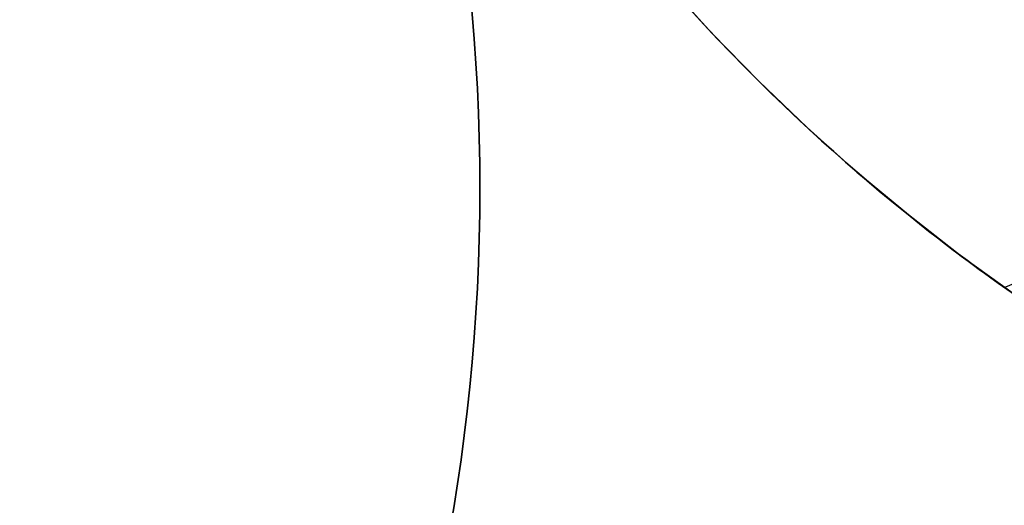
# Model space of a CAD drawing. Extents: x -3378 to 3007, y -425 to 173.
# Tile 289 of 396: x 1524.89 to 1532.5, y -281.52 to -277.77. Entities that reach past the tile are written whole.
import ezdxf

# ---------------------------------------------------------------- set-up
doc = ezdxf.new("R2010")
doc.units = 0
doc.layers.add('PREDEFINITO', color=7, linetype='CONTINUOUS')

msp = doc.modelspace()

# ---------------------------------------------------------------- linework, layer by layer
at = {"layer": 'PREDEFINITO'}
for p, q in [((1532.4993, -279.8402, 2148), (1545.6036, -274.4122, 2148)), ((1532.4993, -279.8402, 2996.1661), (1545.6036, -274.4122, 2996.1661)), ((1529.8901, -277.4918, 2115), (1530.2384, -277.8749, 2115)), ((1530.2384, -277.8749, 2590), (1529.8901, -277.4918, 2590)), ((1529.8901, -277.4918, 2352.5), (1530.2384, -277.8749, 2352.5)), ((1530.0458, -277.6663, 3064.1229), (1530.2146, -277.8495, 3064.0369)), ((1530.0708, -277.6938, 2565.9093), (1530.1769, -277.8091, 2566.0335)), ((1530.1769, -277.8091, 2578.1327), (1530.0708, -277.6938, 2578.2569)), ((1530.0708, -277.6938, 2141.8262), (1530.1769, -277.8091, 2141.9504)), ((1530.1769, -277.8091, 2154.0496), (1530.0708, -277.6938, 2154.1738)), ((1530.0708, -277.6938, 2989.9924), (1530.1769, -277.8091, 2990.1166)), ((1530.1769, -277.8091, 3002.2157), (1530.0708, -277.6938, 3002.3399)), ((1530.1769, -277.8091, 2566.0335), (1530.2823, -277.9212, 2566.1611)), ((1530.2823, -277.9212, 2578.0051), (1530.1769, -277.8091, 2578.1327)), ((1530.1769, -277.8091, 2141.9504), (1530.2823, -277.9212, 2142.078)), ((1530.2823, -277.9212, 2153.922), (1530.1769, -277.8091, 2154.0496)), ((1530.1769, -277.8091, 2990.1166), (1530.2823, -277.9212, 2990.2441)), ((1530.2823, -277.9212, 3002.0881), (1530.1769, -277.8091, 3002.2157)), ((1530.2146, -277.8495, 3064.0369), (1530.3857, -278.0291, 3063.9475)), ((1530.2384, -277.8749, 2115), (1530.5998, -278.2457, 2115)), ((1530.5998, -278.2457, 2590), (1530.2384, -277.8749, 2590)), ((1530.2384, -277.8749, 2352.5), (1530.5998, -278.2457, 2352.5)), ((1530.2823, -277.9212, 2566.1611), (1530.3868, -278.0302, 2566.292)), ((1530.3868, -278.0302, 2577.8741), (1530.2823, -277.9212, 2578.0051)), ((1530.2823, -277.9212, 2142.078), (1530.3868, -278.0302, 2142.2089)), ((1530.3868, -278.0302, 2153.7911), (1530.2823, -277.9212, 2153.922)), ((1530.2823, -277.9212, 2990.2441), (1530.3868, -278.0302, 2990.3751)), ((1530.3868, -278.0302, 3001.9572), (1530.2823, -277.9212, 3002.0881)), ((1530.3857, -278.0291, 3063.9475), (1530.5588, -278.2049, 3063.8547)), ((1530.3868, -278.0302, 2566.292), (1530.4904, -278.1361, 2566.4262)), ((1530.4904, -278.1361, 2577.7399), (1530.3868, -278.0302, 2577.8741)), ((1530.3868, -278.0302, 2142.2089), (1530.4904, -278.1361, 2142.3431)), ((1530.4904, -278.1361, 2153.6569), (1530.3868, -278.0302, 2153.7911)), ((1530.3868, -278.0302, 2990.3751), (1530.4904, -278.1361, 2990.5093)), ((1530.4904, -278.1361, 3001.823), (1530.3868, -278.0302, 3001.9572)), ((1530.4904, -278.1361, 2566.4262), (1530.5931, -278.2391, 2566.5639)), ((1530.5931, -278.2391, 2577.6022), (1530.4904, -278.1361, 2577.7399)), ((1530.4904, -278.1361, 2142.3431), (1530.5931, -278.2391, 2142.4808)), ((1530.5931, -278.2391, 2153.5192), (1530.4904, -278.1361, 2153.6569)), ((1530.4904, -278.1361, 2990.5093), (1530.5931, -278.2391, 2990.647)), ((1530.5931, -278.2391, 3001.6853), (1530.4904, -278.1361, 3001.823)), ((1530.5588, -278.2049, 3063.8547), (1530.7374, -278.3804, 3063.7567)), ((1530.5931, -278.2391, 2566.5639), (1530.6947, -278.3389, 2566.7048)), ((1530.6947, -278.3389, 2577.4613), (1530.5931, -278.2391, 2577.6022)), ((1530.5931, -278.2391, 2142.4808), (1530.6947, -278.3389, 2142.6217)), ((1530.6947, -278.3389, 2153.3783), (1530.5931, -278.2391, 2153.5192)), ((1530.5931, -278.2391, 2990.647), (1530.6947, -278.3389, 2990.7879)), ((1530.6947, -278.3389, 3001.5444), (1530.5931, -278.2391, 3001.6853)), ((1530.5998, -278.2457, 2115), (1530.9738, -278.6039, 2115)), ((1530.9738, -278.6039, 2590), (1530.5998, -278.2457, 2590)), ((1530.5998, -278.2457, 2352.5), (1530.9738, -278.6039, 2352.5)), ((1530.6947, -278.3389, 2566.7048), (1530.7949, -278.4356, 2566.8489)), ((1530.7949, -278.4356, 2577.3173), (1530.6947, -278.3389, 2577.4613)), ((1530.6947, -278.3389, 2142.6217), (1530.7949, -278.4356, 2142.7658)), ((1530.7949, -278.4356, 2153.2342), (1530.6947, -278.3389, 2153.3783)), ((1530.6947, -278.3389, 2990.7879), (1530.7949, -278.4356, 2990.9319)), ((1530.7949, -278.4356, 3001.4004), (1530.6947, -278.3389, 3001.5444)), ((1530.7374, -278.3804, 3063.7567), (1530.9181, -278.5521, 3063.6554)), ((1530.7949, -278.4356, 2566.8489), (1530.8937, -278.5291, 2566.996)), ((1530.8937, -278.5291, 2577.1701), (1530.7949, -278.4356, 2577.3173)), ((1530.7949, -278.4356, 2142.7658), (1530.8937, -278.5291, 2142.9129)), ((1530.8937, -278.5291, 2153.0871), (1530.7949, -278.4356, 2153.2342)), ((1530.7949, -278.4356, 2990.9319), (1530.8937, -278.5291, 2991.0791)), ((1530.8937, -278.5291, 3001.2532), (1530.7949, -278.4356, 3001.4004)), ((1530.8937, -278.5291, 2566.996), (1530.9909, -278.6195, 2567.1462)), ((1530.9909, -278.6195, 2577.0199), (1530.8937, -278.5291, 2577.1701)), ((1530.8937, -278.5291, 2142.9129), (1530.9909, -278.6195, 2143.0631)), ((1530.9909, -278.6195, 2152.9369), (1530.8937, -278.5291, 2153.0871)), ((1530.8937, -278.5291, 2991.0791), (1530.9909, -278.6195, 2991.2293)), ((1530.9909, -278.6195, 3001.103), (1530.8937, -278.5291, 3001.2532)), ((1530.9181, -278.5521, 3063.6554), (1531.1005, -278.7198, 3063.5508)), ((1530.9738, -278.6039, 2115), (1531.3599, -278.9489, 2115)), ((1531.3599, -278.9489, 2590), (1530.9738, -278.6039, 2590)), ((1530.9738, -278.6039, 2352.5), (1531.3599, -278.9489, 2352.5)), ((1530.9909, -278.6195, 2567.1462), (1531.0863, -278.7068, 2567.2993)), ((1531.0863, -278.7068, 2576.8668), (1530.9909, -278.6195, 2577.0199)), ((1530.9909, -278.6195, 2143.0631), (1531.0863, -278.7068, 2143.2163)), ((1531.0863, -278.7068, 2152.7837), (1530.9909, -278.6195, 2152.9369)), ((1530.9909, -278.6195, 2991.2293), (1531.0863, -278.7068, 2991.3824)), ((1531.0863, -278.7068, 3000.9499), (1530.9909, -278.6195, 3001.103)), ((1531.0863, -278.7068, 2567.2993), (1531.1799, -278.7909, 2567.4554)), ((1531.1799, -278.7909, 2576.7107), (1531.0863, -278.7068, 2576.8668)), ((1531.0863, -278.7068, 2143.2163), (1531.1799, -278.7909, 2143.3723)), ((1531.1799, -278.7909, 2152.6277), (1531.0863, -278.7068, 2152.7837)), ((1531.0863, -278.7068, 2991.3824), (1531.1799, -278.7909, 2991.5385)), ((1531.1799, -278.7909, 3000.7938), (1531.0863, -278.7068, 3000.9499)), ((1531.1005, -278.7198, 3063.5508), (1531.2847, -278.8836, 3063.4431)), ((1531.1799, -278.7909, 2567.4554), (1531.2714, -278.8719, 2567.6143)), ((1531.2714, -278.8719, 2576.5518), (1531.1799, -278.7909, 2576.7107)), ((1531.1799, -278.7909, 2143.3723), (1531.2714, -278.8719, 2143.5312)), ((1531.2714, -278.8719, 2152.4688), (1531.1799, -278.7909, 2152.6277)), ((1531.1799, -278.7909, 2991.5385), (1531.2714, -278.8719, 2991.6974)), ((1531.2714, -278.8719, 3000.6349), (1531.1799, -278.7909, 3000.7938)), ((1531.2714, -278.8719, 2567.6143), (1531.3608, -278.9496, 2567.776)), ((1531.3608, -278.9496, 2576.3902), (1531.2714, -278.8719, 2576.5518)), ((1531.2714, -278.8719, 2143.5312), (1531.3608, -278.9496, 2143.6929)), ((1531.3608, -278.9496, 2152.3071), (1531.2714, -278.8719, 2152.4688)), ((1531.2714, -278.8719, 2991.6974), (1531.3608, -278.9496, 2991.859)), ((1531.3608, -278.9496, 3000.4732), (1531.2714, -278.8719, 3000.6349)), ((1531.2847, -278.8836, 3063.4431), (1531.4742, -279.0466, 3063.3301)), ((1531.3599, -278.9489, 2115), (1531.7577, -279.2805, 2115)), ((1531.7577, -279.2805, 2590), (1531.3599, -278.9489, 2590)), ((1531.3599, -278.9489, 2352.5), (1531.7577, -279.2805, 2352.5)), ((1531.3608, -278.9496, 2567.776), (1531.4479, -279.0242, 2567.9404)), ((1531.4479, -279.0242, 2576.2258), (1531.3608, -278.9496, 2576.3902)), ((1531.3608, -278.9496, 2143.6929), (1531.4479, -279.0242, 2143.8573)), ((1531.4479, -279.0242, 2152.1427), (1531.3608, -278.9496, 2152.3071)), ((1531.3608, -278.9496, 2991.859), (1531.4479, -279.0242, 2992.0234)), ((1531.4479, -279.0242, 3000.3089), (1531.3608, -278.9496, 3000.4732)), ((1531.4479, -279.0242, 2567.9404), (1531.5326, -279.0957, 2568.1074)), ((1531.5326, -279.0957, 2576.0587), (1531.4479, -279.0242, 2576.2258)), ((1531.4479, -279.0242, 2143.8573), (1531.5326, -279.0957, 2144.0243)), ((1531.5326, -279.0957, 2151.9757), (1531.4479, -279.0242, 2152.1427)), ((1531.4479, -279.0242, 2992.0234), (1531.5326, -279.0957, 2992.1905)), ((1531.5326, -279.0957, 3000.1418), (1531.4479, -279.0242, 3000.3089)), ((1531.4742, -279.0466, 3063.3301), (1531.6654, -279.2056, 3063.2141)), ((1531.5326, -279.0957, 2568.1074), (1531.6147, -279.1639, 2568.277)), ((1531.6147, -279.1639, 2575.8891), (1531.5326, -279.0957, 2576.0587)), ((1531.5326, -279.0957, 2144.0243), (1531.6147, -279.1639, 2144.194)), ((1531.6147, -279.1639, 2151.806), (1531.5326, -279.0957, 2151.9757)), ((1531.5326, -279.0957, 2992.1905), (1531.6147, -279.1639, 2992.3601)), ((1531.6147, -279.1639, 2999.9722), (1531.5326, -279.0957, 3000.1418)), ((1531.6147, -279.1639, 2568.277), (1531.694, -279.2289, 2568.4492)), ((1531.694, -279.2289, 2575.7169), (1531.6147, -279.1639, 2575.8891)), ((1531.6147, -279.1639, 2144.194), (1531.694, -279.2289, 2144.3661)), ((1531.694, -279.2289, 2151.6339), (1531.6147, -279.1639, 2151.806)), ((1531.6147, -279.1639, 2992.3601), (1531.694, -279.2289, 2992.5323)), ((1531.694, -279.2289, 2999.8), (1531.6147, -279.1639, 2999.9722)), ((1531.6654, -279.2056, 3063.2141), (1531.858, -279.3605, 3063.0951)), ((1531.694, -279.2289, 2568.4492), (1531.7705, -279.2907, 2568.6238)), ((1531.7705, -279.2907, 2575.5423), (1531.694, -279.2289, 2575.7169)), ((1531.694, -279.2289, 2144.3661), (1531.7705, -279.2907, 2144.5408)), ((1531.7705, -279.2907, 2151.4592), (1531.694, -279.2289, 2151.6339)), ((1531.694, -279.2289, 2992.5323), (1531.7705, -279.2907, 2992.7069)), ((1531.7705, -279.2907, 2999.6254), (1531.694, -279.2289, 2999.8)), ((1531.7577, -279.2805, 2115), (1532.1667, -279.598, 2115)), ((1532.1667, -279.598, 2590), (1531.7577, -279.2805, 2590)), ((1531.7577, -279.2805, 2352.5), (1532.1667, -279.598, 2352.5)), ((1531.7705, -279.2907, 2568.6238), (1531.8439, -279.3493, 2568.8009)), ((1531.8439, -279.3493, 2575.3653), (1531.7705, -279.2907, 2575.5423)), ((1531.7705, -279.2907, 2144.5408), (1531.8439, -279.3493, 2144.7178)), ((1531.8439, -279.3493, 2151.2822), (1531.7705, -279.2907, 2151.4592)), ((1531.7705, -279.2907, 2992.7069), (1531.8439, -279.3493, 2992.8839)), ((1531.8439, -279.3493, 2999.4484), (1531.7705, -279.2907, 2999.6254)), ((1531.8439, -279.3493, 2568.8009), (1531.9142, -279.4047, 2568.9802)), ((1531.9142, -279.4047, 2575.1859), (1531.8439, -279.3493, 2575.3653)), ((1531.8439, -279.3493, 2144.7178), (1531.9142, -279.4047, 2144.8972)), ((1531.9142, -279.4047, 2151.1028), (1531.8439, -279.3493, 2151.2822)), ((1531.8439, -279.3493, 2992.8839), (1531.9142, -279.4047, 2993.0633)), ((1531.9142, -279.4047, 2999.269), (1531.8439, -279.3493, 2999.4484)), ((1531.858, -279.3605, 3063.0951), (1532.0521, -279.5113, 3062.9733)), ((1531.9142, -279.4047, 2568.9802), (1531.9814, -279.457, 2569.1624)), ((1531.9814, -279.457, 2575.0038), (1531.9142, -279.4047, 2575.1859)), ((1531.9142, -279.4047, 2144.8972), (1531.9814, -279.457, 2145.0793)), ((1531.9814, -279.457, 2150.9207), (1531.9142, -279.4047, 2151.1028)), ((1531.9142, -279.4047, 2993.0633), (1531.9814, -279.457, 2993.2454)), ((1531.9814, -279.457, 2999.0869), (1531.9142, -279.4047, 2999.269)), ((1531.9814, -279.457, 2569.1624), (1532.0451, -279.506, 2569.3465)), ((1532.0451, -279.506, 2574.8196), (1531.9814, -279.457, 2575.0038)), ((1531.9814, -279.457, 2145.0793), (1532.0451, -279.506, 2145.2634)), ((1532.0451, -279.506, 2150.7366), (1531.9814, -279.457, 2150.9207)), ((1531.9814, -279.457, 2993.2454), (1532.0451, -279.506, 2993.4296)), ((1532.0451, -279.506, 2998.9027), (1531.9814, -279.457, 2999.0869)), ((1532.0451, -279.506, 2569.3465), (1532.1051, -279.5517, 2569.5326)), ((1532.1051, -279.5517, 2574.6335), (1532.0451, -279.506, 2574.8196)), ((1532.0451, -279.506, 2145.2634), (1532.1051, -279.5517, 2145.4495)), ((1532.1051, -279.5517, 2150.5505), (1532.0451, -279.506, 2150.7366)), ((1532.0451, -279.506, 2993.4296), (1532.1051, -279.5517, 2993.6157)), ((1532.1051, -279.5517, 2998.7166), (1532.0451, -279.506, 2998.9027)), ((1532.0521, -279.5113, 3062.9733), (1532.2511, -279.6608, 3062.8463)), ((1532.1051, -279.5517, 2569.5326), (1532.1613, -279.594, 2569.7206)), ((1532.1613, -279.594, 2574.4455), (1532.1051, -279.5517, 2574.6335)), ((1532.1051, -279.5517, 2145.4495), (1532.1613, -279.594, 2145.6375)), ((1532.1613, -279.594, 2150.3625), (1532.1051, -279.5517, 2150.5505)), ((1532.1051, -279.5517, 2993.6157), (1532.1613, -279.594, 2993.8037)), ((1532.1613, -279.594, 2998.5286), (1532.1051, -279.5517, 2998.7166)), ((1532.1613, -279.594, 2569.7206), (1532.2136, -279.6331, 2569.9104)), ((1532.2136, -279.6331, 2574.2557), (1532.1613, -279.594, 2574.4455)), ((1532.1613, -279.594, 2145.6375), (1532.2136, -279.6331, 2145.8274)), ((1532.2136, -279.6331, 2150.1726), (1532.1613, -279.594, 2150.3625)), ((1532.1613, -279.594, 2993.8037), (1532.2136, -279.6331, 2993.9935)), ((1532.2136, -279.6331, 2998.3388), (1532.1613, -279.594, 2998.5286)), ((1532.1667, -279.598, 2115), (1532.5864, -279.9013, 2115)), ((1532.5864, -279.9013, 2590), (1532.1667, -279.598, 2590)), ((1532.1667, -279.598, 2352.5), (1532.5864, -279.9013, 2352.5)), ((1532.2136, -279.6331, 2569.9104), (1532.2619, -279.6688, 2570.102)), ((1532.2619, -279.6688, 2574.0641), (1532.2136, -279.6331, 2574.2557)), ((1532.2136, -279.6331, 2145.8274), (1532.2619, -279.6688, 2146.019)), ((1532.2619, -279.6688, 2149.981), (1532.2136, -279.6331, 2150.1726)), ((1532.2136, -279.6331, 2993.9935), (1532.2619, -279.6688, 2994.1851)), ((1532.2619, -279.6688, 2998.1472), (1532.2136, -279.6331, 2998.3388)), ((1532.2511, -279.6608, 3062.8463), (1532.4514, -279.8062, 3062.7165)), ((1532.2619, -279.6688, 2570.102), (1532.3061, -279.7013, 2570.2953)), ((1532.3061, -279.7013, 2573.8708), (1532.2619, -279.6688, 2574.0641)), ((1532.2619, -279.6688, 2146.019), (1532.3061, -279.7013, 2146.2123)), ((1532.3061, -279.7013, 2149.7877), (1532.2619, -279.6688, 2149.981)), ((1532.2619, -279.6688, 2994.1851), (1532.3061, -279.7013, 2994.3784)), ((1532.3061, -279.7013, 2997.9539), (1532.2619, -279.6688, 2998.1472)), ((1532.3061, -279.7013, 2570.2953), (1532.346, -279.7303, 2570.4903)), ((1532.346, -279.7303, 2573.6759), (1532.3061, -279.7013, 2573.8708)), ((1532.3061, -279.7013, 2146.2123), (1532.346, -279.7303, 2146.4072)), ((1532.346, -279.7303, 2149.5928), (1532.3061, -279.7013, 2149.7877)), ((1532.3061, -279.7013, 2994.3784), (1532.346, -279.7303, 2994.5733)), ((1532.346, -279.7303, 2997.759), (1532.3061, -279.7013, 2997.9539)), ((1532.346, -279.7303, 2570.4903), (1532.3815, -279.756, 2570.6864)), ((1532.3815, -279.756, 2573.4797), (1532.346, -279.7303, 2573.6759)), ((1532.346, -279.7303, 2146.4072), (1532.3815, -279.756, 2146.6033)), ((1532.3815, -279.756, 2149.3967), (1532.346, -279.7303, 2149.5928)), ((1532.346, -279.7303, 2994.5733), (1532.3815, -279.756, 2994.7695)), ((1532.3815, -279.756, 2997.5628), (1532.346, -279.7303, 2997.759)), ((1532.3815, -279.756, 2570.6864), (1532.4124, -279.7783, 2570.8837)), ((1532.4124, -279.7783, 2573.2825), (1532.3815, -279.756, 2573.4797)), ((1532.3815, -279.756, 2146.6033), (1532.4124, -279.7783, 2146.8006)), ((1532.4124, -279.7783, 2149.1994), (1532.3815, -279.756, 2149.3967)), ((1532.3815, -279.756, 2994.7695), (1532.4124, -279.7783, 2994.9667)), ((1532.4124, -279.7783, 2997.3656), (1532.3815, -279.756, 2997.5628)), ((1532.4124, -279.7783, 2570.8837), (1532.4388, -279.7972, 2571.0819)), ((1532.4388, -279.7972, 2573.0842), (1532.4124, -279.7783, 2573.2825)), ((1532.4124, -279.7783, 2146.8006), (1532.4388, -279.7972, 2146.9988)), ((1532.4388, -279.7972, 2149.0012), (1532.4124, -279.7783, 2149.1994)), ((1532.4124, -279.7783, 2994.9667), (1532.4388, -279.7972, 2995.165)), ((1532.4388, -279.7972, 2997.1673), (1532.4124, -279.7783, 2997.3656)), ((1532.4388, -279.7972, 2571.0819), (1532.4605, -279.8127, 2571.2811)), ((1532.4605, -279.8127, 2572.885), (1532.4388, -279.7972, 2573.0842)), ((1532.4388, -279.7972, 2146.9988), (1532.4605, -279.8127, 2147.1981)), ((1532.4605, -279.8127, 2148.8019), (1532.4388, -279.7972, 2149.0012)), ((1532.4388, -279.7972, 2995.165), (1532.4605, -279.8127, 2995.3642)), ((1532.4605, -279.8127, 2996.9681), (1532.4388, -279.7972, 2997.1673)), ((1532.4514, -279.8062, 3062.7165), (1532.6529, -279.9474, 3062.5839)), ((1532.4605, -279.8127, 2571.2811), (1532.4774, -279.8247, 2571.481)), ((1532.4774, -279.8247, 2572.6851), (1532.4605, -279.8127, 2572.885)), ((1532.4605, -279.8127, 2147.1981), (1532.4774, -279.8247, 2147.3979)), ((1532.4774, -279.8247, 2148.6021), (1532.4605, -279.8127, 2148.8019)), ((1532.4605, -279.8127, 2995.3642), (1532.4774, -279.8247, 2995.5641)), ((1532.4774, -279.8247, 2996.7682), (1532.4605, -279.8127, 2996.9681)), ((1532.4774, -279.8247, 2571.481), (1532.4896, -279.8333, 2571.6814)), ((1532.4896, -279.8333, 2572.4847), (1532.4774, -279.8247, 2572.6851)), ((1532.4774, -279.8247, 2147.3979), (1532.4896, -279.8333, 2147.5983)), ((1532.4896, -279.8333, 2148.4017), (1532.4774, -279.8247, 2148.6021)), ((1532.4774, -279.8247, 2995.5641), (1532.4896, -279.8333, 2995.7645)), ((1532.4896, -279.8333, 2996.5678), (1532.4774, -279.8247, 2996.7682)), ((1532.4896, -279.8333, 2571.6814), (1532.4969, -279.8385, 2571.8821)), ((1532.4969, -279.8385, 2572.284), (1532.4896, -279.8333, 2572.4847)), ((1532.4896, -279.8333, 2147.5983), (1532.4969, -279.8385, 2147.7991)), ((1532.4969, -279.8385, 2148.2009), (1532.4896, -279.8333, 2148.4017)), ((1532.4896, -279.8333, 2995.7645), (1532.4969, -279.8385, 2995.9652)), ((1532.4969, -279.8385, 2996.3671), (1532.4896, -279.8333, 2996.5678)), ((1532.4969, -279.8385, 2571.8821), (1532.4993, -279.8402, 2572.0831)), ((1532.4993, -279.8402, 2572.0831), (1532.4969, -279.8385, 2572.284)), ((1532.4969, -279.8385, 2147.7991), (1532.4993, -279.8402, 2148)), ((1532.4993, -279.8402, 2148), (1532.4969, -279.8385, 2148.2009)), ((1532.4969, -279.8385, 2995.9652), (1532.4993, -279.8402, 2996.1661)), ((1532.4993, -279.8402, 2996.1661), (1532.4969, -279.8385, 2996.3671))]:
    msp.add_line(p, q, dxfattribs=at)
for centre in [(1513.4441, -279.0743, 3155), (1513.4441, -279.0743, 3175), (1513.4441, -279.0743, 3165), (1513.4441, -279.0743, 1255), (1513.4441, -279.0743, 1235), (1513.4441, -279.0743, 1245)]:
    msp.add_circle(centre, 15, dxfattribs=at)
at = {"layer": 'PREDEFINITO', "extrusion": (0, 0, -1)}
for centre in [(-1513.4441, -279.0743, -3155), (-1513.4441, -279.0743, -1255), (-1513.4441, -279.0743, -2205)]:
    msp.add_circle(centre, 15, dxfattribs=at)

doc.saveas('drawing.dxf')
